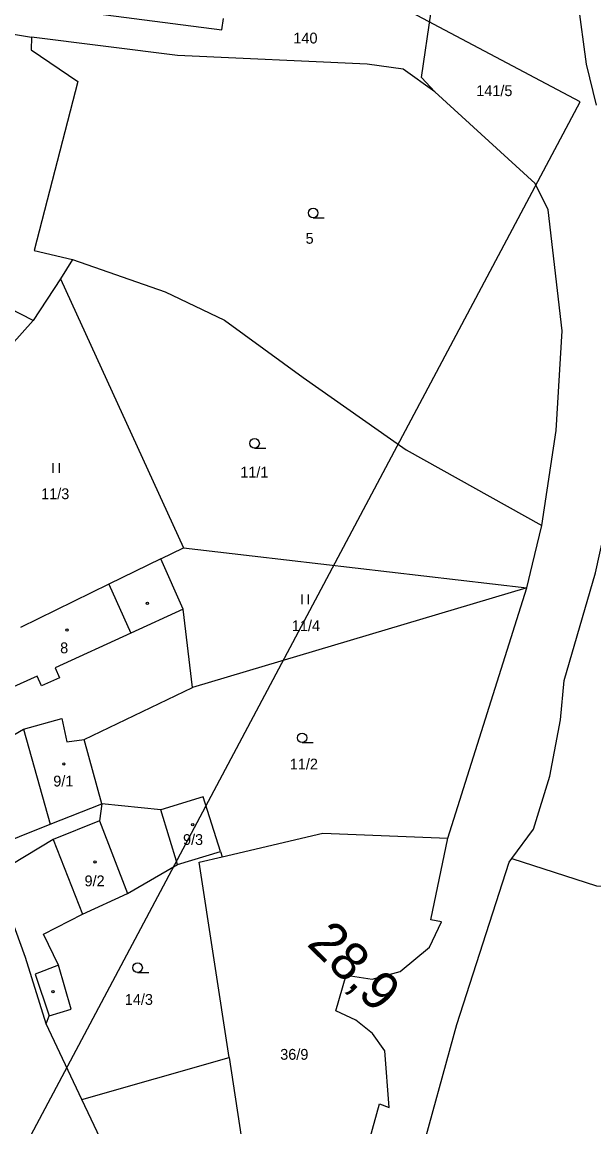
# Model space of a CAD drawing. Extents: x -793666 to -785424, y -1118958 to -1108761.
# Drawn here: x -789347.7 to -789257.8, y -1114452.4 to -1114278.7 of the extents above; entities that cross this region are included whole.
import ezdxf

# ---------------------------------------------------------------- set-up
doc = ezdxf.new("R2010")
doc.units = 0
for name, color, linetype in [('1_2000 - úřady', 7, 'Continuous'), ('Hranice parcel', 7, 'Continuous'), ('Parcelní čísla', 7, 'Continuous'), ('Vnitřní kresba', 7, 'Continuous'), ('Vrstva 7', 7, 'Continuous'), ('Značky budov', 7, 'Continuous'), ('Značky kultur', 7, 'Continuous')]:
    doc.layers.add(name, color=color, linetype=linetype)

msp = doc.modelspace()

# ---------------------------------------------------------------- linework, layer by layer
at = {"layer": '1_2000 - úřady'}
msp.add_line((-789259.98, -1114291.21), (-790231.6, -1113775.02), dxfattribs=at)
msp.add_lwpolyline([(-790360.41, -1114017.5), (-789388.79, -1114533.68), (-789259.98, -1114291.21)], dxfattribs=at)
at = {"layer": 'Hranice parcel'}
for p, q in [((-789355.8, -1114279.44), (-789346.22, -1114281.01)), ((-789345.93, -1114325.6), (-789379.32, -1114308.36)), ((-789339.77, -1114315.98), (-789341.65, -1114319.02)), ((-789341.65, -1114319.02), (-789345.93, -1114325.6)), ((-789341.65, -1114319.02), (-789322.32, -1114361.35)), ((-789353.07, -1114333.57), (-789345.93, -1114325.6)), ((-789325.87, -1114363.09), (-789322.32, -1114361.35)), ((-789322.32, -1114361.35), (-789268.36, -1114367.64)), ((-789268.36, -1114367.64), (-789320.91, -1114383.29)), ((-789280.75, -1114406.99), (-789268.36, -1114367.64)), ((-789337.93, -1114391.48), (-789320.91, -1114383.29)), ((-789335.13, -1114401.59), (-789337.93, -1114391.48)), ((-789325.85, -1114402.54), (-789335.13, -1114401.59)), ((-789323.24, -1114411.14), (-789325.85, -1114402.54)), ((-789283.43, -1114419.82), (-789280.75, -1114406.99)), ((-789323.24, -1114411.14), (-789316.49, -1114409.12)), ((-789316.49, -1114409.12), (-789316.24, -1114409.93)), ((-789338.28, -1114448.1), (-789343.91, -1114436.21)), ((-789338.28, -1114448.1), (-789315.13, -1114441.52)), ((-789315.13, -1114441.52), (-789308.78, -1114482.88))]:
    msp.add_line(p, q, dxfattribs=at)
for points in [[(-789257.37, -1114291.7), (-789258.94, -1114285.27), (-789260.26, -1114275.53)], [(-789339.08, -1114276.91), (-789337.76, -1114277.08), (-789316.27, -1114279.89), (-789316.04, -1114278.11)], [(-789282.8, -1114289.64), (-789284.89, -1114287.35), (-789283.39, -1114277.01)], [(-789346.22, -1114281.01), (-789346.23, -1114283.03), (-789338.89, -1114288.02), (-789345.79, -1114314.56), (-789339.77, -1114315.98)], [(-789282.8, -1114289.64), (-789287.78, -1114286.06), (-789293.45, -1114285.29), (-789323.26, -1114283.92), (-789346.22, -1114281.01)], [(-789266, -1114357.83), (-789263.75, -1114342.9), (-789262.78, -1114327.19), (-789264.96, -1114308.2), (-789267.05, -1114304.06), (-789282.8, -1114289.64)], [(-789270.71, -1114410.22), (-789267.29, -1114405.56), (-789264.73, -1114397.27), (-789263.02, -1114388.38), (-789262.46, -1114382.19), (-789257.56, -1114365.29), (-789253.33, -1114346.25), (-789251.18, -1114334.33), (-789250.9, -1114322.67), (-789252.39, -1114314.22)], [(-789339.77, -1114315.98), (-789325.21, -1114321.07), (-789315.86, -1114325.54), (-789303.51, -1114334.55), (-789287.32, -1114345.93), (-789266, -1114357.83)], [(-789268.36, -1114367.64), (-789267.46, -1114363.9), (-789266, -1114357.83)], [(-789325.87, -1114363.09), (-789334.03, -1114367.08), (-789347.91, -1114373.86)], [(-789320.91, -1114383.29), (-789322.35, -1114371.01), (-789325.87, -1114363.09)], [(-789356.78, -1114395.78), (-789355.02, -1114394.26), (-789347.44, -1114389.86), (-789341.4, -1114388.19), (-789340.64, -1114391.87), (-789337.93, -1114391.48)], [(-789352.96, -1114408.67), (-789343.28, -1114404.79), (-789335.13, -1114401.59)], [(-789316.49, -1114409.12), (-789319.19, -1114400.52), (-789325.85, -1114402.54)], [(-789316.24, -1114409.93), (-789300.41, -1114406.23), (-789280.75, -1114406.99)], [(-789343.91, -1114436.21), (-789347.12, -1114425.76), (-789351.91, -1114412.73), (-789352.96, -1114408.67)], [(-789315.13, -1114441.52), (-789319.85, -1114410.78), (-789316.24, -1114409.93)], [(-789295.13, -1114484.99), (-789294.08, -1114483.87), (-789292.39, -1114481.46), (-789290.93, -1114478.35), (-789289.8, -1114474.35), (-789285.34, -1114458.22), (-789279.32, -1114436.33), (-789271.12, -1114410.79), (-789270.71, -1114410.22)], [(-789270.71, -1114410.22), (-789257.37, -1114414.51), (-789223.48, -1114416.59)], [(-789343.91, -1114436.21), (-789343.44, -1114434.92), (-789339.96, -1114433.9), (-789341.95, -1114426.96), (-789344.29, -1114422.08), (-789338.16, -1114418.96), (-789331.1, -1114415.69), (-789323.24, -1114411.14)], [(-789307.22, -1114479.43), (-789303.82, -1114478.46), (-789300.96, -1114476.84), (-789298.42, -1114473.84), (-789291.48, -1114448.78), (-789289.96, -1114449.38), (-789290.68, -1114440.44), (-789292.59, -1114437.73), (-789295.23, -1114435.63), (-789298.36, -1114434.17), (-789296.75, -1114428.57), (-789292.67, -1114429.19), (-789288.24, -1114427.96), (-789283.63, -1114424.14), (-789281.74, -1114420.18), (-789283.43, -1114419.82)], [(-789308.78, -1114482.88), (-789313.67, -1114481.68), (-789318.19, -1114479.4), (-789321.47, -1114476.97), (-789326.78, -1114470.92), (-789329.07, -1114467.56), (-789338.28, -1114448.1)]]:
    msp.add_lwpolyline(points, dxfattribs=at)
at = {"layer": 'Vnitřní kresba'}
for p, q in [((-789334.03, -1114367.08), (-789330.56, -1114374.77)), ((-789322.35, -1114371.01), (-789330.56, -1114374.77)), ((-789330.56, -1114374.77), (-789342.48, -1114380.22)), ((-789342.48, -1114380.22), (-789341.78, -1114381.76)), ((-789345.31, -1114381.51), (-789350.63, -1114383.96)), ((-789344.6, -1114383.06), (-789345.31, -1114381.51)), ((-789341.78, -1114381.76), (-789344.6, -1114383.06)), ((-789347.44, -1114389.86), (-789343.28, -1114404.79)), ((-789335.13, -1114401.59), (-789335.51, -1114404.28)), ((-789335.51, -1114404.28), (-789342.79, -1114407.21)), ((-789335.51, -1114404.28), (-789331.1, -1114415.69)), ((-789342.79, -1114407.21), (-789351.91, -1114412.73)), ((-789342.79, -1114407.21), (-789338.16, -1114418.96)), ((-789341.95, -1114426.96), (-789345.64, -1114428.37)), ((-789345.64, -1114428.37), (-789343.44, -1114434.92))]:
    msp.add_line(p, q, dxfattribs=at)
at = {"layer": 'Značky budov'}
for centre in [(-789327.97, -1114370.07), (-789340.63, -1114374.27), (-789341.11, -1114395.33), (-789320.85, -1114404.88), (-789336.2, -1114410.74), (-789342.82, -1114431.15)]:
    msp.add_circle(centre, 0.175, dxfattribs=at)
at = {"layer": 'Značky kultur'}
for p, q in [((-789301.92, -1114309.43), (-789300.17, -1114309.43)), ((-789311.13, -1114345.66), (-789309.38, -1114345.66)), ((-789342.77, -1114349.54), (-789342.77, -1114348.04)), ((-789341.77, -1114349.54), (-789341.77, -1114348.04)), ((-789303.64, -1114370.19), (-789303.64, -1114368.69)), ((-789302.64, -1114370.19), (-789302.64, -1114368.69)), ((-789303.66, -1114391.97), (-789301.91, -1114391.97)), ((-789329.52, -1114428.12), (-789327.77, -1114428.12))]:
    msp.add_line(p, q, dxfattribs=at)
for centre in [(-789301.92, -1114308.68), (-789311.13, -1114344.91), (-789303.66, -1114391.22), (-789329.52, -1114427.37)]:
    msp.add_circle(centre, 0.75, dxfattribs=at)

# ---------------------------------------------------------------- texts
at = {"layer": 'Parcelní čísla'}
for s, p in [('140', (-789305.03, -1114282.02)), ('141/5', (-789276.29, -1114290.3)), ('5', (-789303.11, -1114313.52)), ('11/1', (-789313.38, -1114350.29)), ('11/3', (-789344.68, -1114353.69)), ('11/4', (-789305.27, -1114374.44)), ('8', (-789341.69, -1114377.92)), ('11/2', (-789305.6, -1114396.2)), ('9/1', (-789342.77, -1114398.87)), ('9/3', (-789322.38, -1114408.07)), ('9/2', (-789337.86, -1114414.57)), ('14/3', (-789331.53, -1114433.22)), ('36/9', (-789307.1, -1114441.85))]:
    msp.add_text(s, height=1.7, dxfattribs=at).set_placement(p)
at = {"layer": 'Vrstva 7'}
msp.add_text('28,9', height=6, rotation=315.597, dxfattribs=at).set_placement((-789303.07, -1114423.77))

doc.saveas('drawing.dxf')
